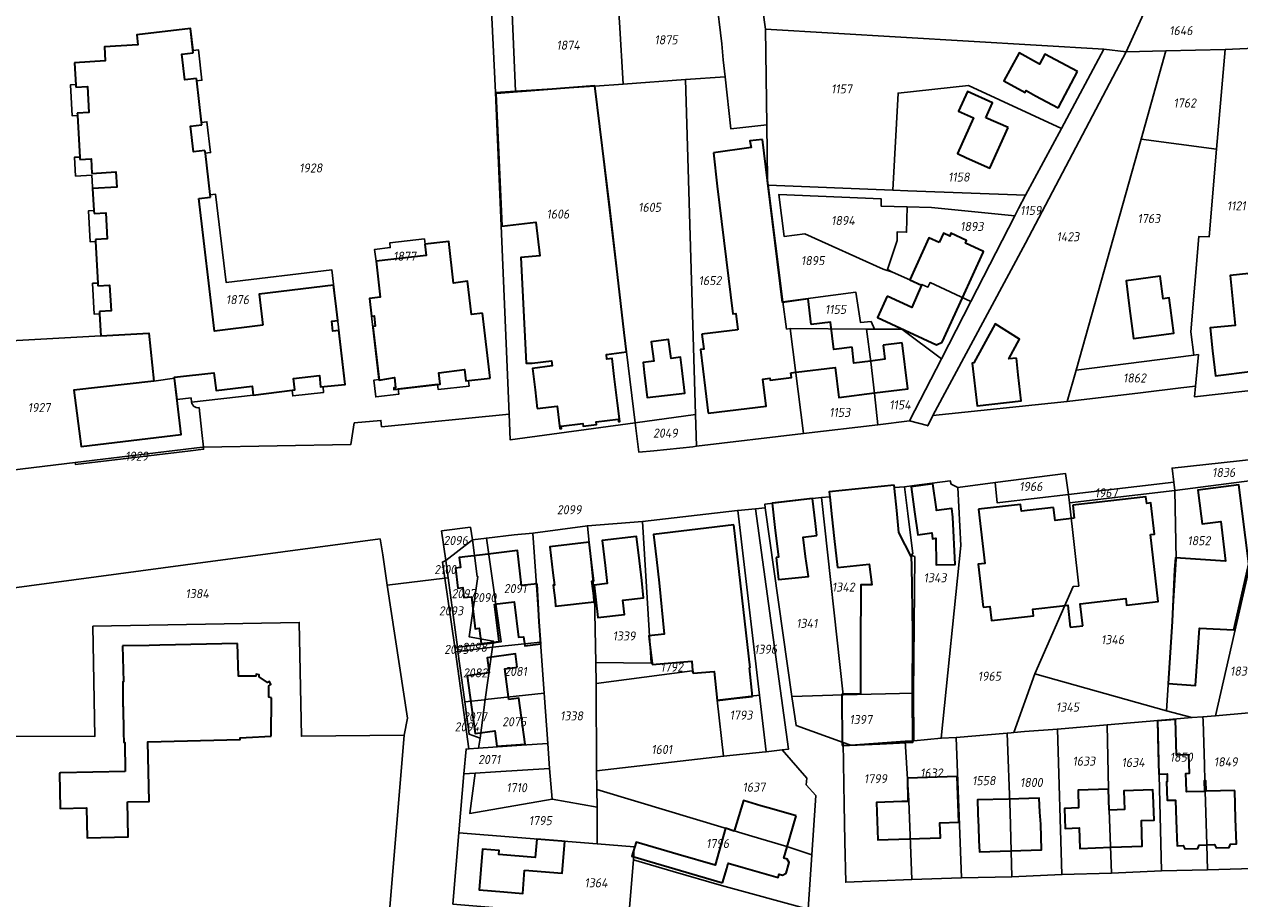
# Model space of a CAD drawing. Extents: x 177930 to 190767, y 381068 to 392034.
# Tile 293 of 318: x 182220 to 182462, y 390448 to 390621. Entities that reach past the tile are written whole.
import ezdxf
from ezdxf.enums import TextEntityAlignment as Align

# ---------------------------------------------------------------- set-up
doc = ezdxf.new("R2010")
doc.units = 0
for name, color, linetype, lineweight in [('B-XX-KG-GRENS_PERCEEL-GV', 150, 'Continuous', 25), ('B-XX-KG-GRENS_PERCEEL-S', 150, 'Continuous', 25), ('B-XX-OG-BEBOUWING-G', 7, 'Continuous', 35)]:
    doc.layers.add(name, color=color, linetype=linetype, lineweight=lineweight)
doc.styles.add('NLCS-ISO', font='NLCS-ISO.ttf', dxfattribs={"height": 1.8})

# ---------------------------------------------------------------- blocks, each defined once
blk = doc.blocks.new('SKG-PERCEELNUMMER-SO')
at = {"layer": 'DefPoints'}
blk.add_point((0, 0), dxfattribs=at)
at = {"style": 'NLCS-ISO', "oblique": 10, "flags": 1}
blk.add_attdef('GEMEENTECODE', text='', height=1.8, dxfattribs=at).set_placement((-0.5, 2.55), align=Align.MIDDLE_RIGHT)
blk.add_attdef('SECTIE', text='', height=1.8, dxfattribs=at).set_placement((0.5, 2.5), align=Align.MIDDLE_LEFT)
at = {"style": 'NLCS-ISO', "oblique": 10}
blk.add_attdef('PERCEELNUMMER', text='', height=1.8, dxfattribs=at).set_placement((0, 0), align=Align.MIDDLE_CENTER)

msp = doc.modelspace()

# ---------------------------------------------------------------- linework, layer by layer
at = {"layer": 'B-XX-KG-GRENS_PERCEEL-GV'}
for points in [[(182364.707, 390639.504), (182362.784, 390657.865), (182356.431, 390688.391), (182353.128, 390708.653), (182351.342, 390731.576), (182320.053, 390731.403), (182226.147, 390742.978), (182228.952, 390734.623), (182230.087, 390731.243), (182232.43, 390724.266), (182236.564, 390711.954), (182240.864, 390699.146), (182245.482, 390685.393), (182252.691, 390664.026), (182257.21, 390652.097), (182311.475, 390658.18), (182312.455, 390637.41), (182312.859, 390626.561), (182313.769, 390607.575), (182317.761, 390607.835), (182317.136, 390623.267), (182316.476, 390636.306), (182341.999, 390638.025), (182356.087, 390638.975)], [(182438.995, 390615.631), (182452.238, 390644.69), (182470.159, 390646.862), (182488.193, 390649.048), (182497.433, 390650.168), (182492.818, 390666.167), (182492.105, 390669.315), (182479.4, 390665.686), (182463.658, 390661.121), (182432.926, 390658.22), (182432.219, 390699.253), (182431.623, 390728.674), (182431.554, 390732.097), (182400.424, 390731.931), (182351.342, 390731.576), (182353.128, 390708.653), (182356.431, 390688.391), (182362.784, 390657.865), (182364.707, 390639.504), (182367.383, 390620.142), (182434.583, 390616.133)], [(182464.484, 390616.362), (182470.159, 390646.862), (182452.238, 390644.69), (182438.995, 390615.631), (182446.892, 390615.806), (182458.612, 390616.067)], [(182356.087, 390638.975), (182357.575, 390626.564), (182358.693, 390617.233), (182359.002, 390614.026), (182359.367, 390610.661), (182360.487, 390600.349), (182367.64, 390601.126), (182367.383, 390620.142), (182364.707, 390639.504)], [(182359.367, 390610.661), (182359.002, 390614.026), (182358.693, 390617.233), (182357.575, 390626.564), (182338.153, 390624.981), (182338.379, 390621.492), (182339.157, 390609.229), (182351.539, 390610.144)], [(182317.136, 390623.267), (182317.761, 390607.835), (182333.526, 390608.813), (182339.157, 390609.229), (182338.379, 390621.492), (182338.153, 390624.981)], [(182265.72, 390547.523), (182273.431, 390548.458), (182273.562, 390547.348), (182279.682, 390548.048), (182279.558, 390549.121), (182283.98, 390549.634), (182281.28, 390572.372), (182260.302, 390569.854), (182258.227, 390587.359), (182257.175, 390587.234), (182256.189, 390595.498), (182257.242, 390595.624), (182256.514, 390601.733), (182255.461, 390601.607), (182254.479, 390609.852), (182255.532, 390609.977), (182254.811, 390616.027), (182253.758, 390615.901), (182253.239, 390620.252), (182242.58, 390618.978), (182242.82, 390617.006), (182236.201, 390616.634), (182236.344, 390613.815), (182230.23, 390613.471), (182230.471, 390609.128), (182229.412, 390609.069), (182229.753, 390602.928), (182230.811, 390602.987), (182231.267, 390594.75), (182230.209, 390594.691), (182230.444, 390590.969), (182233.686, 390591.147), (182234.072, 390584.133), (182233.014, 390584.075), (182233.352, 390577.919), (182234.41, 390577.977), (182234.862, 390569.747), (182233.804, 390569.689), (182234.141, 390563.553), (182235.199, 390563.611), (182235.438, 390559.261), (182245.004, 390559.783), (182245.993, 390550.265), (182250.077, 390550.845), (182250.582, 390546.635), (182253.372, 390546.961), (182253.473, 390546.094)], [(182367.383, 390620.142), (182367.64, 390601.126), (182367.787, 390590.248), (182367.891, 390589.157), (182392.642, 390588.199), (182393.707, 390607.445), (182407.674, 390608.941), (182426.15, 390600.418), (182434.583, 390616.133)], [(182438.995, 390615.631), (182434.583, 390616.133), (182426.15, 390600.418), (182419.031, 390587.153), (182417.622, 390584.526), (182416.896, 390583.11), (182408.147, 390566.051), (182402.316, 390554.682), (182396.003, 390542.373), (182399.564, 390541.451), (182399.588, 390541.376), (182400.624, 390543.492), (182419.003, 390577.655)], [(182438.995, 390615.631), (182419.003, 390577.655), (182400.624, 390543.492), (182427.258, 390546.207), (182429.066, 390552.427), (182441.975, 390598.325), (182446.892, 390615.806)], [(182456.925, 390596.313), (182458.612, 390616.067), (182446.892, 390615.806), (182441.975, 390598.325)], [(182456.925, 390596.313), (182455.437, 390578.896), (182453.437, 390578.99), (182451.838, 390560.041), (182452.45, 390555.414), (182453.325, 390555.54), (182452.732, 390549.252), (182452.547, 390547.164), (182467.238, 390548.788), (182465.394, 390593.737), (182464.484, 390616.362), (182458.612, 390616.067)], [(182333.526, 390608.813), (182337.803, 390572.572), (182339.792, 390556.07), (182341.545, 390542.022), (182353.503, 390543.666), (182351.539, 390610.144), (182339.157, 390609.229)], [(182367.891, 390589.157), (182367.787, 390590.248), (182367.64, 390601.126), (182360.487, 390600.349), (182359.367, 390610.661), (182351.539, 390610.144), (182353.503, 390543.666), (182353.711, 390537.393), (182374.927, 390539.891), (182372.313, 390560.694), (182371.563, 390560.591), (182370.85, 390566.027)], [(182317.761, 390607.835), (182313.769, 390607.575), (182316.494, 390543.746), (182316.713, 390538.608), (182341.545, 390542.022), (182339.792, 390556.07), (182337.803, 390572.572), (182333.526, 390608.813)], [(182419.031, 390587.153), (182426.15, 390600.418), (182407.674, 390608.941), (182393.707, 390607.445), (182392.642, 390588.199), (182395.634, 390588.046)], [(182452.45, 390555.414), (182451.838, 390560.041), (182453.437, 390578.99), (182455.437, 390578.896), (182456.925, 390596.313), (182441.975, 390598.325), (182429.066, 390552.427)], [(182389.001, 390560.585), (182394.431, 390560.563), (182402.316, 390554.682), (182408.147, 390566.051), (182400.059, 390569.837), (182399.643, 390568.928), (182398.443, 390569.476), (182398.36, 390569.294), (182396.071, 390570.359), (182392.621, 390571.87), (182390.776, 390572.484), (182375.215, 390579.515), (182371.068, 390578.987), (182370.029, 390587.302), (182390.375, 390586.421), (182390.325, 390585.013), (182395.537, 390584.852), (182400.338, 390584.704), (182416.896, 390583.11), (182417.622, 390584.526), (182419.031, 390587.153), (182395.634, 390588.046), (182392.642, 390588.199), (182367.891, 390589.157), (182370.85, 390566.027), (182385.307, 390567.933), (182386.253, 390561.892), (182388.353, 390562.086)], [(182390.325, 390585.013), (182390.375, 390586.421), (182370.029, 390587.302), (182371.068, 390578.987), (182375.215, 390579.515), (182390.776, 390572.484), (182392.621, 390571.87), (182391.62, 390572.429), (182393.558, 390578.156), (182393.538, 390579.922), (182395.386, 390579.838), (182395.537, 390584.852)], [(182408.147, 390566.051), (182416.896, 390583.11), (182400.338, 390584.704), (182395.537, 390584.852), (182395.386, 390579.838), (182393.538, 390579.922), (182393.558, 390578.156), (182391.62, 390572.429), (182392.621, 390571.87), (182396.071, 390570.359), (182398.36, 390569.294), (182398.443, 390569.476), (182399.643, 390568.928), (182400.059, 390569.837)], [(182294.585, 390547.672), (182294.461, 390548.725), (182302.307, 390549.65), (182302.431, 390548.597), (182308.55, 390549.308), (182308.425, 390550.37), (182312.724, 390550.877), (182311.208, 390563.748), (182309.033, 390563.492), (182308.251, 390570.136), (182305.472, 390569.72), (182304.553, 390578.009), (182299.827, 390577.449), (182299.701, 390578.514), (182292.795, 390577.695), (182292.902, 390576.79), (182289.798, 390576.422), (182290.079, 390574.059), (182290.925, 390566.939), (182288.759, 390566.686), (182290.671, 390550.589), (182289.628, 390550.465), (182290.024, 390547.135)], [(182290.671, 390550.589), (182288.759, 390566.686), (182290.925, 390566.939), (182290.079, 390574.059), (182289.798, 390576.422), (182292.902, 390576.79), (182292.795, 390577.695), (182299.701, 390578.514), (182299.827, 390577.449), (182304.553, 390578.009), (182305.472, 390569.72), (182308.251, 390570.136), (182309.033, 390563.492), (182311.208, 390563.748), (182312.724, 390550.877), (182308.425, 390550.37), (182308.55, 390549.308), (182302.431, 390548.597), (182302.307, 390549.65), (182294.461, 390548.725), (182294.585, 390547.672), (182290.024, 390547.135), (182289.628, 390550.465)], [(182370.85, 390566.027), (182371.563, 390560.591), (182372.313, 390560.694), (182387.409, 390560.591), (182389.001, 390560.585), (182388.353, 390562.086), (182386.253, 390561.892), (182385.307, 390567.933)], [(182255.813, 390537.176), (182255.5, 390540.064), (182254.963, 390545.024), (182254.673, 390545.008), (182254.386, 390545.058), (182254.118, 390545.17), (182253.882, 390545.34), (182253.69, 390545.558), (182253.551, 390545.814), (182253.473, 390546.094), (182253.372, 390546.961), (182250.582, 390546.635), (182250.077, 390550.845), (182245.993, 390550.265), (182245.004, 390559.783), (182235.438, 390559.261), (182216.372, 390558.22), (182215.638, 390532.376), (182230.379, 390534.134), (182255.624, 390537.173)], [(182372.313, 390560.694), (182374.927, 390539.891), (182389.696, 390541.63), (182389.016, 390547.816), (182388.276, 390554.103), (182387.409, 390560.591)], [(182389.001, 390560.585), (182387.409, 390560.591), (182388.276, 390554.103), (182389.016, 390547.816), (182389.696, 390541.63), (182396.003, 390542.373), (182402.316, 390554.682), (182394.431, 390560.563)], [(182427.258, 390546.207), (182441.852, 390547.931), (182449.86, 390548.961), (182452.732, 390549.252), (182453.325, 390555.54), (182452.45, 390555.414), (182429.066, 390552.427)], [(182353.503, 390543.666), (182341.545, 390542.022), (182342.275, 390536.169), (182345.206, 390536.464), (182352.993, 390537.248), (182353.711, 390537.393)], [(182255.813, 390537.176), (182255.624, 390537.173), (182230.379, 390534.134), (182230.434, 390533.732), (182253.254, 390536.466), (182255.856, 390536.778)], [(182467.489, 390531.008), (182468.011, 390533.295), (182468.164, 390535.176), (182448.107, 390533.022), (182448.441, 390530.236), (182448.639, 390528.59)], [(182456.73, 390483.885), (182463.311, 390484.432), (182464.002, 390484.504), (182465.033, 390496.708), (182468.011, 390533.295), (182467.489, 390531.008)], [(182395.633, 390524.027), (182396.634, 390515.987), (182396.459, 390516.037), (182396.559, 390515.612), (182397.034, 390515.462), (182396.802, 390488.366), (182396.815, 390478.876), (182402.284, 390479.429), (182406.149, 390517.692), (182405.589, 390529.204), (182404.217, 390529.852), (182404.067, 390530.477), (182396.875, 390529.598), (182394.977, 390529.297)], [(182420.851, 390492.204), (182428.462, 390509.517), (182429.561, 390509.618), (182427.707, 390526.098), (182427.517, 390527.777), (182413.883, 390526.174), (182413.396, 390526.117), (182412.977, 390530.15), (182405.589, 390529.204), (182406.149, 390517.692), (182402.284, 390479.429), (182405.255, 390479.531), (182415.369, 390480.412), (182415.394, 390480.415), (182416.131, 390480.501), (182416.667, 390480.563)], [(182413.396, 390526.117), (182413.883, 390526.174), (182427.517, 390527.777), (182426.965, 390531.942), (182412.977, 390530.15)], [(182448.639, 390528.59), (182448.441, 390530.236), (182427.517, 390527.777), (182427.707, 390526.098)], [(182454.237, 390483.679), (182456.73, 390483.885), (182467.489, 390531.008), (182448.639, 390528.59), (182448.942, 390514.976), (182447.009, 390484.831), (182452.026, 390483.511)], [(182382.819, 390488.006), (182396.802, 390488.366), (182397.034, 390515.462), (182396.559, 390515.612), (182396.459, 390516.037), (182396.634, 390515.987), (182395.633, 390524.027), (182394.977, 390529.297), (182392.989, 390529.2), (182392.95, 390529.61), (182380.04, 390528.29), (182380.143, 390527.35), (182378.532, 390527.179)], [(182447.009, 390484.831), (182448.942, 390514.976), (182448.639, 390528.59), (182427.707, 390526.098), (182429.561, 390509.618), (182428.462, 390509.517), (182420.851, 390492.204)], [(182378.532, 390527.179), (182376.75, 390526.99), (182367.257, 390525.857), (182367.332, 390525.156), (182372.631, 390487.723), (182382.819, 390488.006)], [(182343.01, 390522.416), (182344.675, 390494.297), (182333.738, 390494.413), (182333.805, 390490.28), (182352.862, 390492.804), (182353.036, 390492.305), (182357.182, 390492.657), (182357.813, 390487), (182366.223, 390487.933), (182361.916, 390524.583), (182361.863, 390524.578)], [(182366.223, 390487.933), (182367.54, 390476.721), (182370.671, 390477.109), (182371.969, 390477.259), (182365.41, 390524.93), (182361.916, 390524.583)], [(182308.827, 390521.292), (182303.083, 390520.564), (182303.91, 390514.696), (182309.23, 390518.78)], [(182324.519, 390473.441), (182325.03, 390467.309), (182334.002, 390465.707), (182333.93, 390469.226), (182333.857, 390472.979), (182333.805, 390490.28), (182333.738, 390494.413), (182333.454, 390507.625), (182332.048, 390521.584), (182321.209, 390520.127), (182322.746, 390498.454), (182323.462, 390488.351), (182324.167, 390478.402)], [(182343.01, 390522.416), (182332.048, 390521.584), (182333.454, 390507.625), (182333.738, 390494.413), (182344.675, 390494.297)], [(182274.831, 390502.391), (182275.282, 390479.821), (182295.67, 390480.049), (182296.327, 390483.42), (182292.313, 390509.784), (182291.449, 390515.807), (182290.892, 390518.981), (182252.289, 390513.812), (182207.865, 390507.844), (182207.479, 390499.567), (182206.559, 390479.831), (182234.277, 390479.776), (182233.873, 390501.654)], [(182313.307, 390498.26), (182313.366, 390498.687), (182308.551, 390499.561), (182310.269, 390511.538), (182310.13, 390511.52), (182309.23, 390518.78), (182303.91, 390514.696), (182304.395, 390511.25), (182306.235, 390497.51)], [(182313.307, 390498.26), (182313.905, 390498.419), (182314.923, 390498.578), (182311.979, 390519.123), (182309.23, 390518.78), (182310.13, 390511.52), (182310.269, 390511.538), (182308.551, 390499.561), (182313.366, 390498.687)], [(182313.205, 390497.516), (182322.746, 390498.454), (182321.209, 390520.127), (182317.49, 390519.81), (182311.979, 390519.123), (182314.923, 390498.578), (182313.905, 390498.419), (182313.307, 390498.26)], [(182303.726, 390511.169), (182304.395, 390511.25), (182303.91, 390514.696), (182303.254, 390514.378)], [(182305.744, 390497.457), (182306.235, 390497.51), (182304.395, 390511.25), (182303.726, 390511.169)], [(182305.872, 390496.584), (182306.35, 390496.655), (182306.235, 390497.51), (182305.744, 390497.457)], [(182310.451, 390477.445), (182310.724, 390479.438), (182308.553, 390480.21), (182307.693, 390486.627), (182306.35, 390496.655), (182305.872, 390496.584), (182308.506, 390477.313)], [(182306.35, 390496.655), (182309.533, 390497.02), (182313.205, 390497.516), (182313.307, 390498.26), (182306.235, 390497.51)], [(182307.693, 390486.627), (182311.634, 390487.057), (182311.772, 390487.072), (182313.205, 390497.516), (182309.533, 390497.02), (182306.35, 390496.655)], [(182311.772, 390487.072), (182323.462, 390488.351), (182322.746, 390498.454), (182313.205, 390497.516)], [(182333.805, 390490.28), (182333.857, 390472.979), (182359.059, 390475.827), (182357.813, 390487), (182357.182, 390492.657), (182353.036, 390492.305), (182352.862, 390492.804)], [(182416.667, 390480.563), (182418.782, 390480.729), (182425.332, 390481.244), (182435.221, 390482.1), (182445.239, 390482.919), (182452.026, 390483.511), (182447.009, 390484.831), (182420.851, 390492.204)], [(182307.693, 390486.627), (182308.553, 390480.21), (182310.724, 390479.438), (182311.772, 390487.072), (182311.634, 390487.057)], [(182324.167, 390478.402), (182323.462, 390488.351), (182311.772, 390487.072), (182310.724, 390479.438), (182310.451, 390477.445), (182318.976, 390478.041)], [(182357.813, 390487), (182359.059, 390475.827), (182367.425, 390476.707), (182367.54, 390476.721), (182366.223, 390487.933)], [(182372.631, 390487.723), (182373.461, 390481.956), (182382.797, 390478.578), (182384.34, 390478.02), (182395.149, 390478.864), (182396.815, 390478.876), (182396.802, 390488.366), (182382.819, 390488.006)], [(182454.507, 390474.147), (182454.597, 390470.979), (182454.631, 390469.915), (182454.664, 390468.882), (182454.984, 390458.251), (182455.157, 390453.304), (182464.151, 390453.543), (182463.734, 390468.892), (182463.311, 390484.432), (182456.73, 390483.885), (182454.237, 390483.679), (182454.26, 390482.841)], [(182426.247, 390452.374), (182436.059, 390452.656), (182435.611, 390465.17), (182435.473, 390469.298), (182435.221, 390482.1), (182425.332, 390481.244)], [(182445.239, 390482.919), (182435.221, 390482.1), (182435.473, 390469.298), (182435.611, 390465.17), (182436.059, 390452.656), (182445.988, 390453.119)], [(182454.631, 390469.915), (182454.597, 390470.979), (182454.507, 390474.147), (182454.26, 390482.841), (182454.237, 390483.679), (182452.026, 390483.511), (182445.239, 390482.919), (182445.988, 390453.119), (182455.157, 390453.304), (182454.984, 390458.251), (182454.664, 390468.882)], [(182396.433, 390451.379), (182406.296, 390451.711), (182405.255, 390479.531), (182402.284, 390479.429), (182396.815, 390478.876), (182395.149, 390478.864), (182395.827, 390466.987)], [(182415.394, 390480.415), (182415.369, 390480.412), (182405.255, 390479.531), (182406.296, 390451.711), (182416.308, 390451.943), (182415.949, 390464.655)], [(182416.308, 390451.943), (182426.247, 390452.374), (182425.332, 390481.244), (182418.782, 390480.729), (182416.667, 390480.563), (182416.131, 390480.501), (182415.394, 390480.415), (182415.949, 390464.655)], [(182307.948, 390477.275), (182307.522, 390472.374), (182309.777, 390472.519), (182313.798, 390472.762), (182324.519, 390473.441), (182324.167, 390478.402), (182318.976, 390478.041), (182310.451, 390477.445), (182308.506, 390477.313)], [(182333.93, 390469.226), (182342.082, 390466.77), (182364.658, 390459.972), (182371.598, 390457.93), (182376.614, 390456.309), (182377.325, 390467.049), (182377.377, 390468.073), (182375.482, 390470.17), (182375.609, 390471.493), (182370.671, 390477.109), (182367.54, 390476.721), (182367.425, 390476.707), (182359.059, 390475.827), (182333.857, 390472.979)], [(182383.167, 390458.921), (182383.321, 390450.832), (182396.433, 390451.379), (182395.827, 390466.987), (182395.149, 390478.864), (182384.34, 390478.02), (182382.797, 390478.578), (182383.029, 390466.277)], [(182306.508, 390460.676), (182333.983, 390458.436), (182334.002, 390465.707), (182325.03, 390467.309), (182308.684, 390464.502), (182309.777, 390472.519), (182307.522, 390472.374)], [(182324.519, 390473.441), (182313.798, 390472.762), (182309.777, 390472.519), (182308.684, 390464.502), (182325.03, 390467.309)], [(182334.002, 390465.707), (182333.983, 390458.436), (182341.336, 390457.837), (182341.182, 390455.31), (182349.095, 390452.969), (182358.629, 390450.178), (182375.877, 390445.496), (182376.614, 390456.309), (182371.598, 390457.93), (182364.658, 390459.972), (182342.082, 390466.77), (182333.93, 390469.226)], [(182306.508, 390460.676), (182305.342, 390446.518), (182340.22, 390443.597), (182340.295, 390444.246), (182341.182, 390455.31), (182341.336, 390457.837), (182333.983, 390458.436)], [(182374.965, 390434.581), (182375.877, 390445.496), (182358.629, 390450.178), (182349.095, 390452.969), (182341.182, 390455.31), (182340.295, 390444.246), (182362.785, 390437.894)]]:
    msp.add_lwpolyline(points, close=True, dxfattribs=at)
for points in [[(182216.372, 390558.22), (182235.438, 390559.261), (182235.199, 390563.611), (182234.141, 390563.553), (182233.804, 390569.689), (182234.862, 390569.747), (182234.41, 390577.977), (182233.352, 390577.919), (182233.014, 390584.075), (182234.072, 390584.133), (182233.686, 390591.147), (182230.444, 390590.969), (182230.209, 390594.691), (182231.267, 390594.75), (182230.811, 390602.987), (182229.753, 390602.928), (182229.412, 390609.069), (182230.471, 390609.128), (182230.23, 390613.471), (182236.344, 390613.815), (182236.201, 390616.634), (182242.82, 390617.006), (182242.58, 390618.978), (182253.239, 390620.252), (182253.758, 390615.901), (182254.811, 390616.027), (182255.532, 390609.977), (182254.479, 390609.852), (182255.461, 390601.607), (182256.514, 390601.733), (182257.242, 390595.624), (182256.189, 390595.498), (182257.175, 390587.234), (182258.227, 390587.359), (182260.302, 390569.854), (182281.28, 390572.372), (182283.98, 390549.634), (182279.558, 390549.121), (182279.682, 390548.048), (182273.562, 390547.348), (182273.431, 390548.458), (182265.72, 390547.523), (182253.473, 390546.094), (182253.551, 390545.814), (182253.69, 390545.558), (182253.882, 390545.34), (182254.118, 390545.17), (182254.386, 390545.058), (182254.673, 390545.008), (182254.963, 390545.024), (182255.5, 390540.064), (182255.813, 390537.176), (182285.057, 390537.676), (182285.755, 390541.98), (182291.042, 390542.495), (182291.188, 390541.227), (182316.494, 390543.746), (182313.769, 390607.575), (182312.859, 390626.561)], [(182467.238, 390548.788), (182452.547, 390547.164), (182452.732, 390549.252), (182449.86, 390548.961), (182441.852, 390547.931), (182427.258, 390546.207), (182400.624, 390543.492), (182399.588, 390541.376), (182399.564, 390541.451), (182396.003, 390542.373), (182389.696, 390541.63), (182374.927, 390539.891), (182353.711, 390537.393), (182352.993, 390537.248), (182345.206, 390536.464), (182342.275, 390536.169), (182341.545, 390542.022), (182316.713, 390538.608), (182316.494, 390543.746), (182291.188, 390541.227), (182291.042, 390542.495), (182285.755, 390541.98), (182285.057, 390537.676), (182255.813, 390537.176), (182255.856, 390536.778), (182253.254, 390536.466), (182230.434, 390533.732), (182230.379, 390534.134), (182215.638, 390532.376)], [(182207.865, 390507.844), (182252.289, 390513.812), (182290.892, 390518.981), (182291.449, 390515.807), (182292.313, 390509.784), (182303.726, 390511.169), (182303.254, 390514.378), (182303.91, 390514.696), (182303.083, 390520.564), (182308.827, 390521.292), (182309.23, 390518.78), (182311.979, 390519.123), (182317.49, 390519.81), (182321.209, 390520.127), (182332.048, 390521.584), (182343.01, 390522.416), (182361.863, 390524.578), (182361.916, 390524.583), (182365.41, 390524.93), (182367.332, 390525.156), (182367.257, 390525.857), (182376.75, 390526.99), (182378.532, 390527.179), (182380.143, 390527.35), (182380.04, 390528.29), (182392.95, 390529.61), (182392.989, 390529.2), (182394.977, 390529.297), (182396.875, 390529.598), (182404.067, 390530.477), (182404.217, 390529.852), (182405.589, 390529.204), (182412.977, 390530.15), (182426.965, 390531.942), (182427.517, 390527.777), (182448.441, 390530.236), (182448.107, 390533.022), (182468.164, 390535.176)], [(182464.151, 390453.543), (182455.157, 390453.304), (182445.988, 390453.119), (182436.059, 390452.656), (182426.247, 390452.374), (182416.308, 390451.943), (182406.296, 390451.711), (182396.433, 390451.379), (182383.321, 390450.832), (182383.167, 390458.921), (182383.029, 390466.277), (182382.797, 390478.578), (182373.461, 390481.956), (182372.631, 390487.723), (182367.332, 390525.156), (182365.41, 390524.93), (182371.969, 390477.259), (182370.671, 390477.109), (182375.609, 390471.493), (182375.482, 390470.17), (182377.377, 390468.073), (182377.325, 390467.049), (182376.614, 390456.309), (182375.877, 390445.496)], [(182305.342, 390446.518), (182306.508, 390460.676), (182307.522, 390472.374), (182307.948, 390477.275), (182308.506, 390477.313), (182305.872, 390496.584), (182305.744, 390497.457), (182303.726, 390511.169), (182292.313, 390509.784), (182296.327, 390483.42), (182295.67, 390480.049), (182289.762, 390409.296)], [(182201.444, 390364.958), (182230.486, 390363.48), (182242.785, 390362.933), (182255.283, 390362.312), (182257.157, 390362.371), (182257.289, 390367.382), (182257.36, 390368.34), (182258.076, 390378.025), (182258.784, 390387.612), (182258.791, 390387.701), (182259.507, 390397.384), (182259.735, 390400.476), (182251.229, 390401.071), (182251.447, 390403.982), (182252.183, 390415.335), (182260.73, 390413.961), (182289.762, 390409.296), (182295.67, 390480.049), (182275.282, 390479.821), (182274.831, 390502.391), (182233.873, 390501.654), (182234.277, 390479.776), (182206.559, 390479.831)]]:
    msp.add_lwpolyline(points, dxfattribs=at)
at = {"layer": 'B-XX-OG-BEBOUWING-G'}
for points in [[(182253.812, 390615.446), (182253.239, 390620.252), (182242.58, 390618.978), (182242.82, 390617.006), (182236.201, 390616.634), (182236.344, 390613.815), (182230.23, 390613.471)], [(182254.423, 390610.322), (182252.132, 390610.049), (182251.522, 390615.173), (182253.812, 390615.446)], [(182424.93, 390614.06), (182422.869, 390615.191), (182421.772, 390613.193), (182417.751, 390615.401), (182414.716, 390609.874), (182418.904, 390607.575), (182419.109, 390607.949), (182421.018, 390606.901)], [(182230.23, 390613.471), (182230.475, 390609.039)], [(182429.32, 390611.741), (182424.93, 390614.06)], [(182254.479, 390609.853), (182254.423, 390610.322)], [(182255.457, 390601.64), (182254.479, 390609.853)], [(182425.598, 390604.703), (182429.32, 390611.741)], [(182230.475, 390609.039), (182230.498, 390608.626)], [(182230.498, 390608.626), (182232.814, 390608.754), (182233.099, 390603.592), (182230.783, 390603.464)], [(182318.132, 390607.683), (182313.98, 390607.334), (182313.882, 390607.326)], [(182313.882, 390607.326), (182315.084, 390581.029)], [(182318.594, 390607.722), (182318.132, 390607.683)], [(182319.083, 390607.759), (182318.594, 390607.722)], [(182333.517, 390608.851), (182319.083, 390607.759)], [(182336.461, 390584.693), (182333.517, 390608.851)], [(182411.144, 390602.554), (182412.484, 390605.53), (182407.481, 390607.784), (182405.71, 390603.851), (182408.693, 390602.508), (182405.498, 390595.416), (182407.314, 390594.599)], [(182421.018, 390606.901), (182425.507, 390604.53)], [(182230.783, 390603.464), (182230.806, 390603.048)], [(182230.806, 390603.048), (182231.267, 390594.694)], [(182415.541, 390600.594), (182411.144, 390602.554)], [(182425.507, 390604.53), (182425.598, 390604.703)], [(182256.127, 390596.024), (182253.837, 390595.751), (182253.225, 390600.884), (182255.515, 390601.157)], [(182255.515, 390601.157), (182255.457, 390601.64)], [(182407.314, 390594.599), (182411.948, 390592.534), (182415.541, 390600.594)], [(182366.79, 390598.244), (182364.296, 390597.986), (182364.532, 390596.611), (182357.098, 390595.605)], [(182367.765, 390590.107), (182366.79, 390598.244)], [(182256.199, 390595.416), (182256.127, 390596.024)], [(182257.168, 390587.286), (182256.199, 390595.416)], [(182357.098, 390595.605), (182357.801, 390588.995)], [(182231.267, 390594.694), (182231.292, 390594.248)], [(182231.292, 390594.248), (182233.519, 390594.373), (182233.691, 390591.508)], [(182233.691, 390591.508), (182238.458, 390591.795), (182238.624, 390588.76), (182233.832, 390588.493)], [(182233.832, 390588.493), (182234.071, 390584.133)], [(182357.801, 390588.995), (182360.93, 390563.625), (182361.497, 390563.695), (182361.894, 390560.478)], [(182370.764, 390565.865), (182367.765, 390590.107)], [(182254.938, 390586.51), (182257.229, 390586.777)], [(182267.641, 390561.37), (182258.041, 390560.216), (182254.938, 390586.51)], [(182257.229, 390586.777), (182257.168, 390587.286)], [(182234.071, 390584.133), (182234.102, 390583.574)], [(182234.102, 390583.574), (182236.419, 390583.702), (182236.702, 390578.539), (182234.386, 390578.412)], [(182339.327, 390559.932), (182336.461, 390584.693)], [(182315.084, 390581.029), (182321.79, 390581.831), (182322.593, 390575.117), (182318.825, 390574.783), (182319.912, 390553.859), (182321.053, 390553.85), (182324.908, 390554.324), (182325.035, 390553.291), (182321.133, 390552.812), (182321.639, 390548.583)], [(182234.386, 390578.412), (182234.41, 390577.977)], [(182401.884, 390577.779), (182399.823, 390578.728), (182396.071, 390570.359), (182398.376, 390569.33)], [(182410.595, 390575.79), (182410.689, 390575.995), (182407.062, 390577.657), (182407.312, 390578.203), (182404.212, 390579.623), (182403.962, 390579.078), (182402.753, 390579.632), (182401.884, 390577.779)], [(182234.41, 390577.977), (182234.862, 390569.747)], [(182299.757, 390577.451), (182300.021, 390575.212), (182290.079, 390574.059)], [(182311.208, 390563.748), (182309.033, 390563.492), (182308.251, 390570.136), (182305.472, 390569.72), (182304.553, 390578.009), (182299.757, 390577.451)], [(182406.504, 390566.82), (182410.595, 390575.79)], [(182290.079, 390574.059), (182290.925, 390566.939)], [(182234.862, 390569.747), (182234.892, 390569.206)], [(182234.892, 390569.206), (182237.208, 390569.333), (182237.489, 390564.221), (182235.172, 390564.094)], [(182281.642, 390569.333), (182266.904, 390567.567), (182267.641, 390561.37)], [(182282.075, 390565.698), (182281.642, 390569.333)], [(182398.376, 390569.33), (182396.435, 390564.923), (182391.538, 390567.11)], [(182290.925, 390566.939), (182288.759, 390566.686)], [(182288.759, 390566.686), (182289.174, 390563.165), (182289.691, 390563.228), (182289.943, 390561.163), (182289.427, 390561.102), (182290.688, 390550.447), (182293.777, 390550.968), (182293.977, 390548.969), (182293.596, 390548.936), (182293.637, 390548.628), (182302.79, 390549.704), (182302.556, 390551.934), (182307.66, 390552.609), (182307.916, 390550.307), (182312.724, 390550.877)], [(182375.836, 390566.634), (182370.764, 390565.865)], [(182376.49, 390561.508), (182375.836, 390566.634)], [(182391.538, 390567.11), (182389.597, 390562.91), (182401.306, 390557.498), (182402.475, 390557.985), (182406.504, 390566.82)], [(182235.172, 390564.094), (182235.196, 390563.651)], [(182250.077, 390550.845), (182250.053, 390551.044), (182257.902, 390551.945), (182258.367, 390548.435), (182265.504, 390549.3), (182265.72, 390547.523), (182273.979, 390548.524), (182273.702, 390550.807), (182278.83, 390551.417), (182279.077, 390549.131), (182283.98, 390549.634), (182282.714, 390560.304), (182281.522, 390560.164), (182281.284, 390562.2), (182282.475, 390562.342), (182282.075, 390565.698)], [(182312.724, 390550.877), (182311.208, 390563.748)], [(182235.196, 390563.651), (182235.385, 390560.23)], [(182384.564, 390557.028), (182380.939, 390556.58), (182380.273, 390561.975), (182376.49, 390561.508)], [(182235.385, 390560.23), (182235.438, 390559.261)], [(182235.438, 390559.261), (182245.004, 390559.783), (182245.993, 390550.265)], [(182337.367, 390551.181), (182336.94, 390554.751), (182335.929, 390554.629), (182335.813, 390555.591), (182339.792, 390556.07), (182339.327, 390559.932)], [(182354.786, 390559.597), (182355.15, 390556.643), (182354.484, 390556.561), (182355.431, 390548.893)], [(182361.894, 390560.478), (182354.786, 390559.597)], [(182350.799, 390552.934), (182350.525, 390555.016), (182348.662, 390554.771), (182348.166, 390558.538), (182344.724, 390558.085), (182345.227, 390554.261), (182343.078, 390553.978), (182343.339, 390551.994)], [(182388.256, 390554.272), (182384.955, 390553.865), (182384.564, 390557.028)], [(182390.757, 390557.429), (182391.104, 390554.624), (182388.256, 390554.272)], [(182389.002, 390547.931), (182395.664, 390548.754), (182394.536, 390557.896)], [(182394.536, 390557.896), (182390.757, 390557.429)], [(182343.339, 390551.994), (182343.929, 390547.007), (182351.397, 390547.891), (182350.799, 390552.934)], [(182356.044, 390543.929), (182367.494, 390545.343), (182366.837, 390550.663), (182368.259, 390550.838), (182368.306, 390550.458), (182372.552, 390550.982), (182372.438, 390551.907)], [(182372.438, 390551.907), (182373.495, 390552.037)], [(182373.495, 390552.037), (182381.203, 390552.989), (182381.936, 390547.059), (182389.002, 390547.931)], [(182245.993, 390550.265), (182230.128, 390548.481), (182231.554, 390537.284), (182251.416, 390539.685), (182250.077, 390550.845)], [(182338.017, 390545.901), (182337.367, 390551.181)], [(182321.639, 390548.583), (182322.085, 390544.859)], [(182355.431, 390548.893), (182356.044, 390543.929)], [(182322.085, 390544.859), (182326.046, 390545.333), (182326.582, 390540.855), (182326.89, 390540.893), (182326.836, 390541.34), (182331.164, 390541.867), (182331.229, 390541.331), (182333.869, 390541.658), (182333.806, 390542.194), (182338.135, 390542.706), (182338.188, 390542.259), (182338.496, 390542.296), (182338.017, 390545.901)], [(182392.951, 390529.608), (182380.04, 390528.29), (182380.144, 390527.266)], [(182393.013, 390528.998), (182392.951, 390529.608)], [(182396.413, 390513.72), (182396.368, 390515.334), (182393.876, 390520.255), (182393.461, 390524.603), (182393.013, 390528.998)], [(182400.628, 390529.916), (182396.324, 390529.336)], [(182396.324, 390529.336), (182396.995, 390524.362), (182397.614, 390519.773), (182400.389, 390520.147), (182400.542, 390519.007), (182401.201, 390519.096), (182401.291, 390513.814), (182405.019, 390513.911), (182404.596, 390523.313)], [(182404.596, 390523.313), (182404.371, 390524.984), (182401.348, 390524.576), (182401.306, 390524.888), (182400.628, 390529.916)], [(182463.33, 390513.992), (182461.353, 390529.724), (182453.201, 390528.622), (182453.89, 390523.516), (182454.089, 390521.964), (182457.796, 390522.439), (182458.686, 390514.568), (182448.761, 390515.205), (182448.607, 390512.873), (182448.112, 390502.561)], [(182376.746, 390526.988), (182368.712, 390526.056)], [(182368.712, 390526.056), (182369.275, 390521.206)], [(182377.321, 390522.035), (182376.746, 390526.988)], [(182380.144, 390527.266), (182380.547, 390523.321)], [(182424.559, 390525.223), (182418.197, 390524.475), (182418.041, 390525.816), (182409.667, 390524.844)], [(182428.689, 390523.081), (182424.864, 390522.631), (182424.559, 390525.223)], [(182443.789, 390519.845), (182444.603, 390519.939), (182443.891, 390526.098), (182443.076, 390526.004), (182442.921, 390527.345), (182428.391, 390525.671)], [(182428.391, 390525.671), (182428.689, 390523.081)], [(182380.547, 390523.321), (182381.046, 390519.026), (182381.653, 390513.302)], [(182409.667, 390524.844), (182410.916, 390514.086), (182409.614, 390513.935), (182410.604, 390505.405)], [(182361.137, 390521.768), (182345.135, 390519.872), (182345.727, 390514.874), (182346.307, 390510.223), (182347.267, 390500.083), (182344.251, 390499.716), (182344.509, 390497.426)], [(182364.338, 390493.407), (182361.137, 390521.768)], [(182369.275, 390521.206), (182369.981, 390515.368), (182369.486, 390515.314)], [(182377.609, 390519.635), (182377.321, 390522.035)], [(182375.353, 390515.451), (182374.889, 390519.308), (182377.609, 390519.635)], [(182430.379, 390501.723), (182429.868, 390506.072), (182438.906, 390507.138), (182439.059, 390505.837), (182445.324, 390506.576), (182443.789, 390519.845)], [(182312.371, 390515.968), (182306.602, 390515.283), (182306.833, 390513.305), (182305.84, 390513.188), (182306.305, 390509.215), (182307.298, 390509.332), (182307.533, 390507.325), (182309.022, 390507.499), (182309.765, 390501.15), (182310.568, 390501.247), (182310.939, 390498.203), (182314.493, 390498.636), (182313.591, 390506.031)], [(182322.075, 390510.072), (182318.967, 390509.703), (182318.141, 390516.654), (182312.371, 390515.968)], [(182369.486, 390515.314), (182369.97, 390510.932), (182375.908, 390511.528), (182375.353, 390515.451)], [(182381.653, 390513.302), (182387.967, 390513.98), (182388.513, 390509.881), (182386.3, 390509.872), (182386.28, 390497.347)], [(182396.669, 390500.456), (182396.413, 390513.72)], [(182447.301, 390490.303), (182452.767, 390489.875), (182453.522, 390501.249), (182460.368, 390500.946), (182463.33, 390513.992)], [(182322.456, 390502.537), (182322.075, 390510.072)], [(182313.591, 390506.031), (182317.522, 390506.511), (182318.384, 390499.443), (182319.377, 390499.565), (182319.595, 390497.778), (182322.766, 390498.165)], [(182410.604, 390505.405), (182411.901, 390505.556), (182412.229, 390502.749), (182420.604, 390503.727), (182420.452, 390505.028), (182426.357, 390505.683)], [(182426.357, 390505.683), (182427.407, 390505.799), (182427.89, 390501.447)], [(182322.766, 390498.165), (182322.456, 390502.537)], [(182427.89, 390501.447), (182430.379, 390501.723)], [(182448.112, 390502.561), (182447.301, 390490.303)], [(182388.559, 390478.244), (182390.109, 390478.316), (182396.652, 390478.619), (182396.603, 390488.167), (182396.669, 390500.456)], [(182245.059, 390497.832), (182239.773, 390497.726)], [(182239.773, 390497.726), (182239.986, 390490.594), (182239.796, 390490.577), (182239.82, 390485.728), (182239.92, 390485.704), (182239.984, 390480.511)], [(182247.16, 390497.875), (182245.059, 390497.832)], [(182262.614, 390498.186), (182247.16, 390497.875)], [(182269.303, 390487.416), (182268.802, 390487.553), (182268.787, 390489.797), (182269.17, 390490.08), (182268.921, 390490.648), (182268.517, 390490.48), (182266.911, 390491.628), (182266.898, 390492.008), (182266.263, 390492.154), (182266.235, 390491.733), (182262.798, 390491.734), (182262.614, 390498.186)], [(182318.13, 390493.541), (182317.775, 390496.155), (182312.156, 390495.39), (182312.563, 390492.405), (182308.204, 390491.811), (182308.985, 390486.074)], [(182344.509, 390497.426), (182344.886, 390494.334)], [(182386.28, 390497.347), (182386.265, 390488.183), (182382.548, 390488.163)], [(182344.886, 390494.334), (182344.918, 390494.076)], [(182344.918, 390494.076), (182352.738, 390494.712), (182352.887, 390492.779), (182353.036, 390492.305), (182357.182, 390492.657), (182357.823, 390486.909)], [(182316.471, 390487.094), (182315.639, 390493.202), (182318.13, 390493.541)], [(182364.826, 390487.699), (182364.184, 390493.39), (182364.338, 390493.407)], [(182269.25, 390479.797), (182269.303, 390487.416)], [(182308.985, 390486.074), (182309.763, 390480.359), (182313.666, 390480.89), (182314.077, 390477.872), (182319.704, 390478.23), (182318.46, 390487.364), (182316.471, 390487.094)], [(182357.823, 390486.909), (182361.606, 390487.336)], [(182361.606, 390487.336), (182364.826, 390487.699)], [(182382.548, 390488.163), (182382.581, 390477.967)], [(182454.585, 390470.978), (182454.477, 390470.975), (182454.544, 390468.878), (182450.949, 390468.763), (182450.882, 390470.86), (182450.834, 390472.442), (182451.545, 390472.464), (182451.434, 390476.112), (182448.985, 390476.038), (182448.769, 390483.161), (182445.187, 390482.891)], [(182445.187, 390482.891), (182445.314, 390476.763)], [(182239.984, 390480.511), (182240.008, 390478.631), (182240.248, 390478.597), (182240.313, 390472.819)], [(182240.744, 390466.777), (182245.043, 390466.876), (182244.77, 390478.733), (182263.115, 390479.155), (182263.107, 390479.485), (182264.315, 390479.546)], [(182264.315, 390479.546), (182269.25, 390479.797)], [(182382.581, 390477.967), (182388.559, 390478.244)], [(182445.314, 390476.763), (182445.45, 390472.279), (182447.096, 390472.329), (182447.147, 390470.742), (182446.997, 390470.737), (182447.113, 390467.102), (182448.811, 390467.156), (182448.941, 390463.061), (182449.101, 390458.063), (182450.27, 390458.1), (182450.611, 390457.471), (182453.209, 390457.554), (182453.479, 390458.203), (182454.991, 390458.251)], [(182240.313, 390472.819), (182227.419, 390472.521), (182227.246, 390472.517)], [(182227.246, 390472.517), (182227.409, 390465.488), (182232.607, 390465.609), (182232.746, 390459.64), (182240.904, 390459.828), (182240.744, 390466.777)], [(182405.472, 390471.823), (182395.551, 390471.505), (182395.66, 390466.887)], [(182395.898, 390459.435), (182402.1, 390459.633), (182402.004, 390462.651), (182405.762, 390462.771), (182405.472, 390471.823)], [(182460.556, 390469.069), (182454.864, 390468.888), (182454.797, 390470.985), (182454.585, 390470.978)], [(182415.632, 390467.354), (182409.451, 390467.183), (182409.552, 390464.643), (182409.565, 390464.323), (182409.666, 390461.828), (182409.762, 390459.135), (182409.843, 390456.852), (182416.026, 390457.073)], [(182422.027, 390462.356), (182421.859, 390464.776), (182421.74, 390467.523), (182415.632, 390467.354)], [(182435.72, 390465.174), (182435.611, 390465.17), (182435.473, 390469.298), (182429.438, 390469.089), (182429.527, 390465.621), (182426.75, 390465.485), (182426.891, 390461.523), (182429.629, 390461.62), (182429.774, 390457.563), (182435.984, 390457.785)], [(182444.334, 390468.149), (182444.29, 390469.201), (182438.527, 390468.964), (182438.659, 390465.272), (182435.72, 390465.174)], [(182435.984, 390457.785), (182442.194, 390458.006), (182442.014, 390463.063), (182444.512, 390463.152), (182444.334, 390468.149)], [(182454.991, 390458.251), (182456.497, 390458.299), (182456.837, 390457.67), (182459.426, 390457.752), (182459.726, 390458.402), (182460.881, 390458.439), (182460.721, 390463.437), (182460.556, 390469.069)], [(182373.466, 390463.993), (182368.653, 390465.391), (182366.473, 390466.017), (182363.001, 390467.054), (182361.142, 390460.97)], [(182395.66, 390466.887), (182394.47, 390466.849), (182389.459, 390466.689), (182389.696, 390459.237), (182395.898, 390459.435)], [(182371.692, 390457.883), (182373.466, 390463.993)], [(182361.142, 390460.97), (182359.465, 390461.544), (182357.43, 390454.208), (182350.048, 390456.376), (182341.72, 390458.777), (182340.868, 390455.987), (182343.334, 390455.271)], [(182416.026, 390457.073), (182422.208, 390457.293), (182422.027, 390462.356)], [(182358.857, 390450.709), (182359.69, 390453.544), (182360.008, 390454.642), (182362.951, 390453.79), (182369.918, 390451.773), (182370.11, 390452.436), (182370.783, 390452.24), (182371.496, 390452.617), (182372.112, 390454.739), (182371.711, 390455.438), (182371.039, 390455.634), (182371.692, 390457.883)], [(182343.334, 390455.271), (182358.857, 390450.709)]]:
    msp.add_lwpolyline(points, dxfattribs=at)
for points in [[(182447.78, 390564.803), (182447.521, 390566.778), (182446.31, 390566.619), (182445.724, 390571.088), (182441.454, 390570.527), (182438.98, 390570.206), (182439.519, 390565.718), (182439.781, 390563.728), (182440.434, 390558.748), (182448.437, 390559.798)], [(182464.441, 390561.125), (182463.362, 390571.642), (182459.615, 390571.257), (182460.63, 390561.351), (182455.632, 390560.839), (182456.102, 390556.269), (182456.713, 390551.332), (182464.077, 390552.244), (182463.617, 390555.964), (182465.058, 390556.142)], [(182417.231, 390554.861), (182415.675, 390554.702), (182417.843, 390558.618), (182412.953, 390561.645), (182408.725, 390553.879), (182408.427, 390553.844), (182409.421, 390545.377), (182418.172, 390546.401), (182417.571, 390551.531)], [(182332.987, 390513.241), (182332.378, 390518.34), (182324.59, 390517.41), (182325.208, 390512.237), (182325.503, 390509.822), (182325.254, 390509.792), (182325.626, 390506.724), (182325.707, 390505.621), (182333.397, 390506.497), (182333.284, 390507.653), (182332.929, 390510.579), (182333.307, 390510.625)], [(182342.38, 390514.63), (182341.803, 390519.466), (182334.959, 390518.648), (182335.55, 390513.69), (182335.955, 390510.116), (182333.364, 390509.823), (182334.093, 390503.392), (182339.387, 390503.992), (182339.065, 390506.834), (182343.208, 390507.299), (182342.821, 390510.735)], [(182319.587, 390453.266), (182327.052, 390452.634), (182327.587, 390458.945), (182326.966, 390458.996), (182321.982, 390459.403), (182321.685, 390455.755), (182314.479, 390456.342), (182314.542, 390457.109), (182311.242, 390457.378), (182310.588, 390449.351), (182315.419, 390448.957), (182319.195, 390448.64)]]:
    msp.add_lwpolyline(points, close=True, dxfattribs=at)

# ---------------------------------------------------------------- block references
at = {"layer": 'B-XX-KG-GRENS_PERCEEL-S'}
for p, values in [((182449.855, 390619.829), {'PERCEELNUMMER': '1646'}), ((182328.212, 390616.943), {'PERCEELNUMMER': '1874'}), ((182347.654, 390618.008), {'PERCEELNUMMER': '1875'}), ((182382.496, 390608.266), {'PERCEELNUMMER': '1157'}), ((182450.62, 390605.469), {'PERCEELNUMMER': '1762'}), ((182277.125, 390592.574), {'PERCEELNUMMER': '1928'}), ((182405.772, 390590.773), {'PERCEELNUMMER': '1158'}), ((182344.387, 390584.77), {'PERCEELNUMMER': '1605'}), ((182460.848, 390585.065), {'PERCEELNUMMER': '1121'}), ((182326.186, 390583.436), {'PERCEELNUMMER': '1606'}), ((182382.768, 390582.138), {'PERCEELNUMMER': '1894'}), ((182420.047, 390584.151), {'PERCEELNUMMER': '1159'}), ((182443.493, 390582.539), {'PERCEELNUMMER': '1763'}), ((182408.343, 390580.976), {'PERCEELNUMMER': '1893'}), ((182427.421, 390578.934), {'PERCEELNUMMER': '1423'}), ((182295.748, 390575.067), {'PERCEELNUMMER': '1877'}), ((182376.762, 390574.195), {'PERCEELNUMMER': '1895'}), ((182356.37, 390570.222), {'PERCEELNUMMER': '1652'}), ((182262.58, 390566.447), {'PERCEELNUMMER': '1876'}), ((182381.304, 390564.514), {'PERCEELNUMMER': '1155'}), ((182440.644, 390550.902), {'PERCEELNUMMER': '1862'}), ((182223.198, 390545.033), {'PERCEELNUMMER': '1927'}), ((182382.125, 390544.073), {'PERCEELNUMMER': '1153'}), ((182394.09, 390545.563), {'PERCEELNUMMER': '1154'}), ((182347.517, 390539.967), {'PERCEELNUMMER': '2049'}), ((182242.554, 390535.392), {'PERCEELNUMMER': '1929'}), ((182458.342, 390532.162), {'PERCEELNUMMER': '1836'}), ((182420.067, 390529.36), {'PERCEELNUMMER': '1966'}), ((182435.02, 390528.113), {'PERCEELNUMMER': '1967'}), ((182328.427, 390524.761), {'PERCEELNUMMER': '2099'}), ((182305.897, 390518.67), {'PERCEELNUMMER': '2096'}), ((182453.427, 390518.615), {'PERCEELNUMMER': '1852'}), ((182303.824, 390512.883), {'PERCEELNUMMER': '2100'}), ((182401.057, 390511.257), {'PERCEELNUMMER': '1343'}), ((182254.579, 390508.109), {'PERCEELNUMMER': '1384'}), ((182307.466, 390508.106), {'PERCEELNUMMER': '2097'}), ((182311.572, 390507.321), {'PERCEELNUMMER': '2090'}), ((182317.684, 390509.114), {'PERCEELNUMMER': '2091'}), ((182382.837, 390509.411), {'PERCEELNUMMER': '1342'}), ((182304.975, 390504.7), {'PERCEELNUMMER': '2093'}), ((182375.597, 390502.213), {'PERCEELNUMMER': '1341'}), ((182339.314, 390499.708), {'PERCEELNUMMER': '1339'}), ((182436.293, 390498.972), {'PERCEELNUMMER': '1346'}), ((182306.049, 390497.053), {'PERCEELNUMMER': '2095'}), ((182309.676, 390497.467), {'PERCEELNUMMER': '2098'}), ((182367.419, 390497.078), {'PERCEELNUMMER': '1396'}), ((182348.782, 390493.529), {'PERCEELNUMMER': '1792'}), ((182309.761, 390492.391), {'PERCEELNUMMER': '2082'}), ((182317.78, 390492.674), {'PERCEELNUMMER': '2081'}), ((182411.842, 390491.726), {'PERCEELNUMMER': '1965'}), ((182461.884, 390492.736), {'PERCEELNUMMER': '1837'}), ((182427.353, 390485.588), {'PERCEELNUMMER': '1345'}), ((182309.739, 390483.688), {'PERCEELNUMMER': '2077'}), ((182328.906, 390483.855), {'PERCEELNUMMER': '1338'}), ((182362.536, 390484.012), {'PERCEELNUMMER': '1793'}), ((182308.134, 390481.682), {'PERCEELNUMMER': '2094'}), ((182317.513, 390482.691), {'PERCEELNUMMER': '2075'}), ((182386.308, 390483.13), {'PERCEELNUMMER': '1397'}), ((182346.796, 390477.189), {'PERCEELNUMMER': '1601'}), ((182312.555, 390475.197), {'PERCEELNUMMER': '2071'}), ((182430.594, 390474.871), {'PERCEELNUMMER': '1633'}), ((182440.37, 390474.61), {'PERCEELNUMMER': '1634'}), ((182449.924, 390475.656), {'PERCEELNUMMER': '1850'}), ((182458.747, 390474.727), {'PERCEELNUMMER': '1849'}), ((182389.224, 390471.386), {'PERCEELNUMMER': '1799'}), ((182400.325, 390472.519), {'PERCEELNUMMER': '1632'}), ((182317.985, 390469.605), {'PERCEELNUMMER': '1710'}), ((182365.097, 390469.715), {'PERCEELNUMMER': '1637'}), ((182410.728, 390471.003), {'PERCEELNUMMER': '1558'}), ((182420.156, 390470.642), {'PERCEELNUMMER': '1800'}), ((182322.692, 390463.067), {'PERCEELNUMMER': '1795'}), ((182357.884, 390458.53), {'PERCEELNUMMER': '1796'}), ((182333.755, 390450.724), {'PERCEELNUMMER': '1364'})]:
    msp.add_blockref('SKG-PERCEELNUMMER-SO', p, dxfattribs=at).add_auto_attribs(values)

doc.saveas('drawing.dxf')
